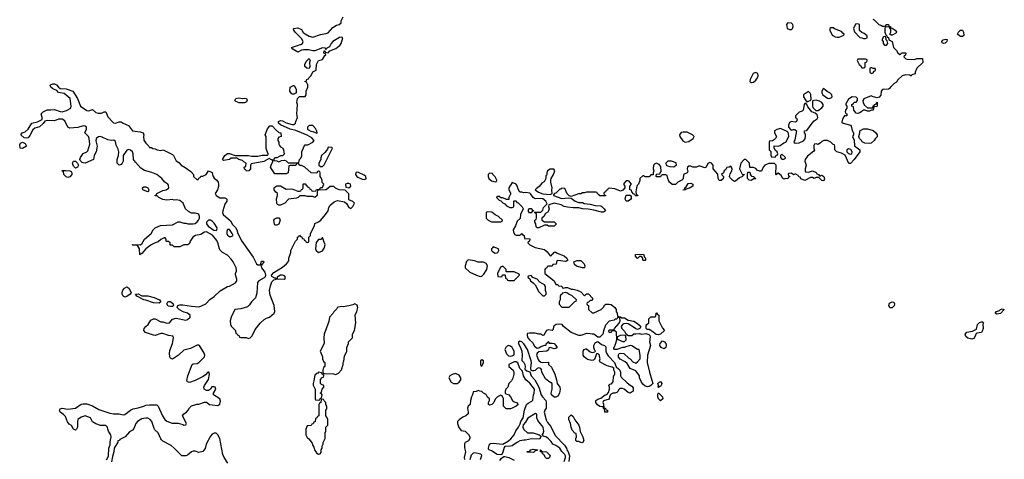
# Model space of a CAD drawing. Header units: inches. Extents: x 2396598 to 2566999, y 262085 to 451979.
# Tile 262 of 280: x 2493342 to 2503711, y 395152 to 399781. Entities that reach past the tile are written whole.
import ezdxf

# ---------------------------------------------------------------- set-up
doc = ezdxf.new("R2010")
doc.units = ezdxf.units.IN
doc.header["$MEASUREMENT"] = 0
doc.layers.add('C4399', color=7, linetype='Continuous')
doc.layers.add('C5309', color=7, linetype='Continuous')

msp = doc.modelspace()

# ---------------------------------------------------------------- linework, layer by layer
at = {"layer": 'C4399', "color": 5, "elevation": 40}
for points in [[(2494255, 395145), (2494276, 395184), (2494282, 395270), (2494295, 395305), (2494295, 395335), (2494305, 395390), (2494301, 395410), (2494276, 395450), (2494269, 395470), (2494268, 395490), (2494250, 395508), (2494192, 395508), (2494145, 395525), (2494110, 395548), (2494088, 395590), (2494030, 395609), (2493990, 395596), (2493956, 395570), (2493951, 395550), (2493951, 395489), (2493942, 395470), (2493930, 395458), (2493909, 395470), (2493888, 395508), (2493863, 395523), (2493845, 395545), (2493823, 395603), (2493805, 395625), (2493768, 395650), (2493762, 395670), (2493770, 395682), (2493790, 395691), (2493850, 395679), (2493930, 395690), (2493990, 395731), (2494010, 395736), (2494050, 395735), (2494110, 395716), (2494177, 395677), (2494290, 395639), (2494329, 395631), (2494388, 395632), (2494430, 395621), (2494450, 395624), (2494510, 395670), (2494536, 395684), (2494590, 395693), (2494648, 395710), (2494670, 395721), (2494710, 395727), (2494785, 395725), (2494801, 395710), (2494845, 395610), (2494871, 395570), (2494890, 395553), (2494949, 395531), (2495010, 395531), (2495059, 395519), (2495070, 395512), (2495090, 395514), (2495098, 395530), (2495058, 395610), (2495069, 395631), (2495098, 395650), (2495118, 395670), (2495130, 395694), (2495150, 395714), (2495209, 395731), (2495230, 395731), (2495290, 395752), (2495310, 395752), (2495342, 395730), (2495370, 395724), (2495430, 395718), (2495449, 395731), (2495456, 395764), (2495449, 395790), (2495382, 395830), (2495382, 395850), (2495406, 395890), (2495401, 395910), (2495390, 395916), (2495365, 395915), (2495351, 395889), (2495330, 395878), (2495310, 395878), (2495286, 395890), (2495282, 395910), (2495289, 395930), (2495330, 395994), (2495342, 396050), (2495334, 396070), (2495322, 396070), (2495299, 396041), (2495275, 396025), (2495190, 395981), (2495130, 395962), (2495109, 395969), (2495103, 395983), (2495114, 396030), (2495158, 396150), (2495170, 396158), (2495210, 396162), (2495230, 396171), (2495289, 396230), (2495292, 396250), (2495285, 396270), (2495235, 396350), (2495230, 396354), (2495210, 396354), (2495141, 396319), (2495070, 396301), (2495013, 396247), (2494950, 396208), (2494930, 396218), (2494922, 396230), (2494919, 396270), (2494923, 396297), (2494953, 396370), (2494962, 396430), (2494958, 396450), (2494910, 396457), (2494850, 396477), (2494830, 396477), (2494770, 396456), (2494750, 396458), (2494667, 396487), (2494649, 396510), (2494653, 396530), (2494670, 396551), (2494695, 396570), (2494723, 396617), (2494750, 396632), (2494770, 396631), (2494830, 396598), (2494850, 396598), (2494890, 396585), (2494918, 396590), (2494953, 396627), (2494990, 396639), (2495090, 396616), (2495110, 396624), (2495136, 396650), (2495138, 396670), (2495109, 396690), (2495064, 396704), (2495025, 396725), (2494999, 396750), (2495008, 396770), (2495030, 396778), (2495060, 396780), (2495150, 396765), (2495230, 396759), (2495250, 396764), (2495301, 396790), (2495345, 396835), (2495390, 396865), (2495455, 396925), (2495529, 396971), (2495550, 396975), (2495615, 397010), (2495629, 397030), (2495629, 397050), (2495615, 397095), (2495614, 397110), (2495626, 397134), (2495627, 397150), (2495621, 397170), (2495590, 397230), (2495570, 397258), (2495530, 397300), (2495479, 397330), (2495455, 397355), (2495446, 397370), (2495429, 397431), (2495417, 397457), (2495371, 397511), (2495310, 397549), (2495290, 397545), (2495250, 397521), (2495192, 397510), (2495165, 397490), (2495138, 397450), (2495130, 397426), (2495114, 397410), (2495070, 397409), (2495042, 397398), (2495030, 397388), (2494970, 397388), (2494950, 397406), (2494927, 397407), (2494926, 397430), (2494910, 397446), (2494890, 397446), (2494886, 397450), (2494886, 397470), (2494870, 397486), (2494830, 397468), (2494799, 397441), (2494768, 397432), (2494728, 397412), (2494671, 397370), (2494630, 397318), (2494606, 397306), (2494602, 397370), (2494582, 397402), (2494533, 397407), (2494527, 397413), (2494610, 397412), (2494630, 397422), (2494658, 397470), (2494728, 397530), (2494748, 397570), (2494769, 397591), (2494825, 397615), (2494950, 397622), (2495010, 397652), (2495030, 397651), (2495070, 397638), (2495090, 397638), (2495111, 397631), (2495170, 397631), (2495190, 397636), (2495210, 397651), (2495224, 397670), (2495234, 397690), (2495234, 397710), (2495229, 397729), (2495217, 397737), (2495190, 397744), (2495150, 397745), (2495120, 397760), (2495089, 397789), (2495062, 397850), (2495030, 397877), (2494990, 397884), (2494970, 397882), (2494950, 397888), (2494890, 397882), (2494849, 397889), (2494808, 397908), (2494790, 397926), (2494767, 397927), (2494767, 397933), (2494782, 397938), (2494788, 397952), (2494850, 397982), (2494886, 397990), (2494910, 398006), (2494913, 398010), (2494910, 398038), (2494902, 398050), (2494872, 398072), (2494839, 398110), (2494788, 398150), (2494733, 398173), (2494655, 398195), (2494619, 398219), (2494561, 398281), (2494539, 398310), (2494536, 398370), (2494530, 398389), (2494510, 398409), (2494490, 398414), (2494470, 398408), (2494431, 398350), (2494431, 398290), (2494422, 398270), (2494410, 398258), (2494388, 398248), (2494368, 398270), (2494368, 398308), (2494384, 398350), (2494385, 398390), (2494379, 398419), (2494359, 398459), (2494350, 398498), (2494332, 398512), (2494310, 398509), (2494270, 398516), (2494210, 398546), (2494190, 398552), (2494171, 398549), (2494148, 398530), (2494145, 398505), (2494157, 398450), (2494156, 398430), (2494148, 398390), (2494127, 398350), (2494118, 398310), (2494030, 398269), (2494010, 398274), (2493999, 398279), (2493980, 398300), (2493975, 398310), (2493981, 398330), (2494010, 398371), (2494049, 398391), (2494059, 398401), (2494080, 398470), (2494072, 398530), (2494065, 398550), (2494029, 398590), (2494045, 398630), (2494044, 398650), (2494030, 398661), (2494010, 398663), (2493954, 398646), (2493870, 398639), (2493849, 398649), (2493816, 398716), (2493790, 398734), (2493750, 398733), (2493710, 398718), (2493630, 398721), (2493606, 398714), (2493590, 398689), (2493550, 398653), (2493501, 398639), (2493480, 398620), (2493450, 398562), (2493430, 398537), (2493410, 398533), (2493390, 398539), (2493355, 398570), (2493368, 398590), (2493401, 398599), (2493433, 398627), (2493469, 398691), (2493530, 398705), (2493578, 398730), (2493579, 398750), (2493569, 398790), (2493589, 398811), (2493630, 398831), (2493670, 398831), (2493710, 398837), (2493770, 398814), (2493790, 398811), (2493834, 398826), (2493879, 398850), (2493885, 398870), (2493872, 398952), (2493810, 399003), (2493750, 399015), (2493734, 399034), (2493690, 399054), (2493669, 399070), (2493662, 399090), (2493665, 399095), (2493690, 399106), (2493710, 399106), (2493730, 399096), (2493751, 399071), (2493770, 399058), (2493830, 399055), (2493902, 399030), (2493950, 398950), (2493983, 398870), (2494050, 398824), (2494070, 398822), (2494110, 398835), (2494145, 398805), (2494170, 398796), (2494203, 398797), (2494230, 398811), (2494250, 398811), (2494270, 398758), (2494330, 398696), (2494350, 398691), (2494390, 398706), (2494410, 398706), (2494431, 398691), (2494488, 398668), (2494530, 398610), (2494610, 398602), (2494642, 398590), (2494651, 398570), (2494646, 398550), (2494650, 398514), (2494670, 398482), (2494702, 398450), (2494710, 398434), (2494730, 398434), (2494744, 398424), (2494770, 398422), (2494790, 398412), (2494830, 398405), (2494852, 398412), (2494950, 398362), (2494962, 398350), (2494990, 398294), (2495017, 398277), (2495042, 398250), (2495085, 398225), (2495144, 398184), (2495174, 398150), (2495174, 398130), (2495210, 398094), (2495222, 398098), (2495227, 398113), (2495242, 398118), (2495250, 398134), (2495270, 398134), (2495306, 398150), (2495330, 398191), (2495370, 398172), (2495371, 398151), (2495378, 398130), (2495391, 398111), (2495418, 398090), (2495431, 398070), (2495436, 398050), (2495435, 398025), (2495425, 397990), (2495402, 397950), (2495412, 397930), (2495450, 397905), (2495504, 397904), (2495518, 397898), (2495522, 397890), (2495522, 397870), (2495503, 397837), (2495481, 397770), (2495478, 397750), (2495486, 397730), (2495562, 397662), (2495584, 397624), (2495614, 397594), (2495628, 397570), (2495639, 397530), (2495680, 397450), (2495802, 397282), (2495837, 397210), (2495850, 397199), (2495879, 397201), (2495890, 397238), (2495910, 397238), (2495914, 397230), (2495890, 397198), (2495882, 397198), (2495888, 397170), (2495922, 397122), (2495931, 397090), (2495926, 397074), (2495917, 397063), (2495861, 397030), (2495846, 397014), (2495839, 396901), (2495826, 396854), (2495784, 396810), (2495763, 396777), (2495741, 396759), (2495670, 396738), (2495608, 396730), (2495570, 396648), (2495558, 396610), (2495562, 396570), (2495570, 396554), (2495614, 396510), (2495618, 396478), (2495632, 396472), (2495638, 396458), (2495653, 396453), (2495658, 396438), (2495670, 396434), (2495727, 396433), (2495750, 396425), (2495770, 396432), (2495790, 396452), (2495821, 396519), (2495876, 396584), (2495916, 396624), (2495941, 396639), (2495973, 396650), (2496021, 396690), (2496029, 396710), (2496022, 396770), (2495981, 396881), (2495973, 396930), (2495982, 396978), (2495998, 397022), (2496017, 397043), (2496046, 397050), (2496038, 397058), (2496030, 397058), (2495996, 397076), (2495994, 397090), (2496020, 397120), (2496110, 397177), (2496151, 397209), (2496169, 397230), (2496175, 397250), (2496175, 397270), (2496198, 397330), (2496198, 397350), (2496246, 397450), (2496266, 397470), (2496266, 397490), (2496282, 397498), (2496290, 397514), (2496298, 397498), (2496313, 397493), (2496318, 397478), (2496333, 397473), (2496338, 397458), (2496353, 397453), (2496358, 397438), (2496370, 397434), (2496382, 397438), (2496386, 397450), (2496386, 397490), (2496406, 397510), (2496406, 397530), (2496448, 397610), (2496450, 397634), (2496490, 397651), (2496515, 397670), (2496564, 397730), (2496589, 397770), (2496598, 397802), (2496613, 397827), (2496655, 397865), (2496690, 397878), (2496762, 397862), (2496785, 397845), (2496810, 397802), (2496830, 397794), (2496850, 397814), (2496868, 397850), (2496850, 397868), (2496810, 397886), (2496807, 397947), (2496770, 397986), (2496708, 397988), (2496667, 398007), (2496650, 398026), (2496610, 398026), (2496570, 397988), (2496490, 397986), (2496478, 397982), (2496474, 397970), (2496474, 397930), (2496451, 397909), (2496430, 397918), (2496370, 397918), (2496347, 397927), (2496293, 397927), (2496274, 397910), (2496257, 397903), (2496174, 397890), (2496134, 397850), (2496090, 397828), (2496070, 397828), (2496056, 397836), (2496049, 397849), (2496046, 397894), (2496058, 397930), (2496058, 397950), (2496035, 397970), (2496022, 397990), (2496022, 398010), (2496030, 398018), (2496050, 398031), (2496090, 398031), (2496150, 397998), (2496190, 398001), (2496217, 397997), (2496270, 397974), (2496290, 397974), (2496302, 397978), (2496310, 397994), (2496322, 397998), (2496326, 398010), (2496326, 398050), (2496330, 398054), (2496350, 398054), (2496358, 398038), (2496374, 398030), (2496378, 398018), (2496394, 398010), (2496398, 397998), (2496413, 397993), (2496418, 397978), (2496430, 397974), (2496462, 397978), (2496467, 397993), (2496502, 397998), (2496510, 398014), (2496530, 398014), (2496546, 398050), (2496528, 398068), (2496527, 398087), (2496516, 398116), (2496506, 398130), (2496506, 398170), (2496502, 398182), (2496490, 398186), (2496478, 398182), (2496470, 398166), (2496410, 398168), (2496346, 398230), (2496310, 398246), (2496290, 398246), (2496282, 398262), (2496270, 398266), (2496258, 398262), (2496250, 398246), (2496190, 398246), (2496178, 398242), (2496171, 398170), (2496150, 398158), (2496030, 398158), (2495993, 398210), (2495985, 398230), (2495989, 398251), (2496007, 398287), (2496006, 398306), (2495994, 398306), (2495970, 398318), (2495912, 398288), (2495778, 398262), (2495774, 398250), (2495774, 398210), (2495754, 398190), (2495730, 398188), (2495722, 398202), (2495708, 398208), (2495706, 398230), (2495722, 398238), (2495726, 398270), (2495703, 398283), (2495690, 398298), (2495650, 398309), (2495630, 398322), (2495570, 398322), (2495550, 398309), (2495490, 398298), (2495478, 398310), (2495502, 398350), (2495530, 398371), (2495550, 398371), (2495610, 398351), (2495750, 398351), (2495783, 398343), (2495850, 398345), (2495895, 398355), (2495950, 398354), (2495958, 398362), (2495958, 398370), (2495943, 398403), (2495938, 398430), (2495938, 398550), (2495926, 398570), (2495950, 398632), (2495978, 398662), (2495990, 398665), (2496002, 398662), (2496040, 398620), (2496070, 398594), (2496092, 398590), (2496094, 398550), (2496070, 398546), (2496062, 398530), (2496062, 398510), (2496071, 398491), (2496072, 398472), (2496078, 398458), (2496090, 398442), (2496112, 398430), (2496122, 398410), (2496124, 398384), (2496132, 398370), (2496110, 398346), (2496090, 398346), (2496050, 398326), (2496030, 398326), (2496014, 398310), (2496018, 398298), (2496050, 398294), (2496070, 398285), (2496100, 398300), (2496130, 398302), (2496150, 398294), (2496170, 398274), (2496270, 398274), (2496282, 398278), (2496288, 398310), (2496300, 398320), (2496315, 398345), (2496315, 398390), (2496338, 398450), (2496350, 398462), (2496376, 398464), (2496430, 398492), (2496442, 398510), (2496419, 398539), (2496370, 398565), (2496250, 398615), (2496189, 398629), (2496090, 398675), (2496066, 398690), (2496069, 398710), (2496090, 398719), (2496110, 398715), (2496150, 398695), (2496210, 398678), (2496230, 398678), (2496248, 398690), (2496249, 398710), (2496268, 398750), (2496262, 398790), (2496268, 398890), (2496262, 398910), (2496268, 398952), (2496290, 398974), (2496350, 398974), (2496358, 398990), (2496358, 399030), (2496378, 399070), (2496376, 399096), (2496362, 399122), (2496350, 399126), (2496347, 399133), (2496362, 399138), (2496367, 399153), (2496382, 399158), (2496386, 399170), (2496410, 399194), (2496430, 399232), (2496466, 399250), (2496469, 399311), (2496488, 399350), (2496530, 399362), (2496556, 399404), (2496566, 399410), (2496562, 399422), (2496546, 399430), (2496547, 399453), (2496554, 399454), (2496558, 399438), (2496590, 399434), (2496607, 399453), (2496670, 399478), (2496690, 399491), (2496712, 399508), (2496729, 399530), (2496746, 399590), (2496730, 399598), (2496710, 399595), (2496641, 399550), (2496621, 399530), (2496604, 399496), (2496578, 399482), (2496570, 399466), (2496566, 399466), (2496562, 399482), (2496530, 399486), (2496450, 399454), (2496430, 399454), (2496385, 399465), (2496330, 399465), (2496310, 399461), (2496270, 399439), (2496218, 399470), (2496206, 399490), (2496310, 399524), (2496319, 399530), (2496329, 399550), (2496310, 399584), (2496242, 399650), (2496228, 399670), (2496226, 399690), (2496270, 399696), (2496302, 399682), (2496310, 399678), (2496328, 399648), (2496350, 399631), (2496390, 399607), (2496430, 399596), (2496510, 399627), (2496570, 399635), (2496590, 399644), (2496641, 399699), (2496677, 399723), (2496708, 399730), (2496729, 399750), (2496728, 399770), (2496748, 399810)], [(2500000, 398147), (2499990, 398146), (2499970, 398126), (2499930, 398126), (2499910, 398138), (2499904, 398136), (2499874, 398110), (2499872, 398088), (2499858, 398050), (2499846, 398034), (2499838, 398010), (2499832, 397970), (2499838, 397938), (2499852, 397932), (2499850, 397926), (2499827, 397927), (2499822, 397942), (2499807, 397947), (2499788, 397968), (2499786, 397986), (2499768, 397990), (2499766, 398030), (2499786, 398050), (2499766, 398070), (2499762, 398082), (2499750, 398086), (2499730, 398086), (2499704, 398056), (2499704, 398044), (2499714, 398030), (2499714, 398010), (2499695, 397985), (2499670, 397975), (2499610, 397999), (2499550, 398006), (2499538, 398002), (2499534, 397990), (2499518, 397982), (2499513, 397967), (2499498, 397962), (2499494, 397950), (2499498, 397938), (2499513, 397933), (2499510, 397926), (2499450, 397926), (2499442, 397942), (2499427, 397947), (2499422, 397962), (2499410, 397966), (2499310, 397966), (2499290, 397958), (2499270, 397958), (2499251, 397949), (2499227, 397947), (2499150, 397918), (2499130, 397926), (2499109, 397949), (2499082, 398002), (2499050, 398006), (2499042, 397998), (2499030, 397995), (2498990, 397955), (2498974, 397950), (2498962, 397938), (2498962, 397930), (2499050, 397899), (2499125, 397905), (2499150, 397902), (2499192, 397870), (2499230, 397856), (2499270, 397855), (2499287, 397847), (2499350, 397839), (2499403, 397823), (2499461, 397821), (2499474, 397814), (2499498, 397790), (2499511, 397769), (2499490, 397755), (2499470, 397754), (2499390, 397775), (2499330, 397785), (2499269, 397789), (2499230, 397799), (2499170, 397799), (2499110, 397808), (2499075, 397815), (2499046, 397830), (2498970, 397849), (2498914, 397830), (2498912, 397810), (2498918, 397790), (2498912, 397768), (2498904, 397756), (2498880, 397740), (2498862, 397710), (2498842, 397690), (2498842, 397670), (2498870, 397652), (2498970, 397654), (2498993, 397633), (2498993, 397627), (2498972, 397608), (2498950, 397606), (2498910, 397608), (2498896, 397616), (2498870, 397618), (2498810, 397588), (2498790, 397588), (2498780, 397600), (2498778, 397630), (2498768, 397650), (2498766, 397670), (2498782, 397678), (2498786, 397690), (2498786, 397730), (2498782, 397742), (2498767, 397747), (2498766, 397754), (2498830, 397754), (2498850, 397774), (2498858, 397802), (2498896, 397844), (2498884, 397870), (2498850, 397895), (2498830, 397899), (2498770, 397895), (2498750, 397908), (2498725, 397945), (2498713, 397953), (2498670, 397962), (2498650, 397958), (2498630, 397966), (2498610, 397966), (2498595, 397990), (2498578, 398038), (2498570, 398048), (2498530, 398068), (2498492, 398010), (2498492, 397990), (2498514, 397950), (2498494, 397910), (2498493, 397887), (2498468, 397888), (2498430, 397906), (2498410, 397906), (2498390, 397918), (2498370, 397918), (2498362, 397910), (2498390, 397882), (2498410, 397874), (2498430, 397852), (2498450, 397842), (2498470, 397822), (2498505, 397805), (2498530, 397805), (2498546, 397810), (2498546, 397870), (2498550, 397874), (2498570, 397874), (2498578, 397858), (2498590, 397854), (2498632, 397810), (2498645, 397790), (2498616, 397730), (2498612, 397688), (2498582, 397658), (2498565, 397610), (2498538, 397570), (2498544, 397544), (2498558, 397518), (2498570, 397514), (2498610, 397514), (2498622, 397518), (2498626, 397530), (2498634, 397530), (2498638, 397518), (2498654, 397510), (2498658, 397478), (2498713, 397473), (2498712, 397448), (2498698, 397442), (2498694, 397430), (2498714, 397410), (2498770, 397381), (2498870, 397361), (2498898, 397338), (2498930, 397294), (2498942, 397298), (2498946, 397310), (2498960, 397320), (2498970, 397334), (2498987, 397333), (2499003, 397323), (2499076, 397296), (2499105, 397270), (2499114, 397250), (2499102, 397238), (2499090, 397235), (2499010, 397246), (2498998, 397242), (2498993, 397207), (2498958, 397202), (2498950, 397186), (2498910, 397186), (2498898, 397182), (2498894, 397170), (2498878, 397162), (2498874, 397150), (2498874, 397110), (2498972, 397030), (2498990, 396994), (2499010, 396994), (2499018, 396978), (2499050, 396974), (2499058, 396958), (2499070, 396954), (2499090, 396962), (2499110, 396962), (2499150, 396945), (2499170, 396945), (2499212, 396932), (2499250, 396914), (2499290, 396874), (2499310, 396894), (2499333, 396893), (2499374, 396850), (2499374, 396830), (2499370, 396826), (2499350, 396826), (2499333, 396807), (2499318, 396802), (2499314, 396790), (2499318, 396778), (2499334, 396770), (2499334, 396730), (2499370, 396694), (2499390, 396694), (2499466, 396730), (2499490, 396754), (2499503, 396777), (2499515, 396785), (2499550, 396787), (2499570, 396781), (2499611, 396751), (2499625, 396730), (2499625, 396705), (2499634, 396690), (2499638, 396658), (2499670, 396654), (2499682, 396642), (2499710, 396641), (2499750, 396618), (2499810, 396605), (2499850, 396582), (2499878, 396558), (2499882, 396550), (2499872, 396530), (2499850, 396518), (2499830, 396526), (2499818, 396538), (2499750, 396578), (2499730, 396582), (2499703, 396577), (2499692, 396570), (2499678, 396550), (2499685, 396530), (2499710, 396502), (2499721, 396481), (2499734, 396470), (2499738, 396458), (2499750, 396454), (2499790, 396454), (2499810, 396474), (2499830, 396472), (2499870, 396478), (2499890, 396471), (2499936, 396476), (2499966, 396466), (2499977, 396457), (2499982, 396442), (2499976, 396390), (2499984, 396350), (2499952, 396248), (2499951, 396170), (2499974, 396070), (2500000, 395986)], [(2500000, 395938), (2499990, 395928), (2499970, 395918), (2499950, 395915), (2499925, 395925), (2499903, 395943), (2499886, 395970), (2499868, 396010), (2499868, 396030), (2499842, 396070), (2499830, 396082), (2499770, 396109), (2499740, 396160), (2499719, 396179), (2499666, 396206), (2499649, 396229), (2499649, 396251), (2499655, 396265), (2499670, 396271), (2499706, 396266), (2499756, 396216), (2499772, 396210), (2499800, 396180), (2499830, 396165), (2499850, 396178), (2499878, 396210), (2499878, 396250), (2499867, 396307), (2499850, 396309), (2499788, 396348), (2499770, 396349), (2499724, 396336), (2499710, 396328), (2499690, 396328), (2499630, 396309), (2499606, 396310), (2499600, 396320), (2499598, 396330), (2499605, 396335), (2499617, 396363), (2499629, 396410), (2499626, 396490), (2499610, 396506), (2499590, 396506), (2499578, 396502), (2499570, 396486), (2499550, 396488), (2499548, 396510), (2499550, 396514), (2499590, 396514), (2499602, 396518), (2499606, 396530), (2499656, 396584), (2499666, 396610), (2499662, 396642), (2499650, 396646), (2499638, 396642), (2499632, 396628), (2499613, 396627), (2499602, 396618), (2499550, 396608), (2499510, 396566), (2499490, 396506), (2499485, 396470), (2499450, 396439), (2499430, 396438), (2499390, 396469), (2499370, 396469), (2499350, 396475), (2499310, 396476), (2499250, 396454), (2499230, 396457), (2499149, 396489), (2499070, 396549), (2499055, 396570), (2499030, 396575), (2498992, 396570), (2498970, 396558), (2498962, 396550), (2498960, 396520), (2498950, 396508), (2498910, 396515), (2498891, 396509), (2498862, 396458), (2498850, 396455), (2498830, 396469), (2498810, 396469), (2498770, 396479), (2498710, 396482), (2498690, 396478), (2498685, 396470), (2498686, 396454), (2498695, 396430), (2498710, 396411), (2498743, 396383), (2498762, 396342), (2498790, 396323), (2498810, 396326), (2498830, 396339), (2498874, 396354), (2498886, 396354), (2498890, 396374), (2498902, 396378), (2498909, 396391), (2498914, 396386), (2498914, 396374), (2498950, 396376), (2498972, 396370), (2498990, 396352), (2499002, 396330), (2498990, 396318), (2498970, 396315), (2498930, 396328), (2498914, 396326), (2498910, 396306), (2498894, 396290), (2498810, 396284), (2498791, 396269), (2498785, 396250), (2498803, 396203), (2498810, 396191), (2498830, 396176), (2498850, 396171), (2498910, 396174), (2498912, 396150), (2498941, 396121), (2498979, 396050), (2498996, 395990), (2499002, 395950), (2499030, 395912), (2499034, 395890), (2499026, 395850), (2499010, 395818), (2498990, 395808), (2498972, 395808), (2498942, 395830), (2498938, 395850), (2498949, 395890), (2498948, 395950), (2498913, 395973), (2498881, 396001), (2498842, 396070), (2498837, 396097), (2498830, 396108), (2498810, 396115), (2498790, 396108), (2498770, 396088), (2498757, 396083), (2498742, 396082), (2498727, 396087), (2498724, 396110), (2498733, 396170), (2498729, 396190), (2498690, 396309), (2498650, 396369), (2498630, 396389), (2498610, 396397), (2498596, 396384), (2498595, 396370), (2498620, 396320), (2498631, 396290), (2498635, 396250), (2498631, 396191), (2498651, 396171), (2498661, 396150), (2498666, 396130), (2498662, 396102), (2498683, 396083), (2498713, 396073), (2498730, 396032), (2498766, 395990), (2498811, 395910), (2498835, 395830), (2498847, 395810), (2498883, 395770), (2498887, 395750), (2498886, 395690), (2498871, 395670), (2498865, 395650), (2498888, 395568), (2498901, 395541), (2498936, 395496), (2498982, 395402), (2499080, 395300), (2499101, 395270), (2499106, 395246), (2499118, 395230), (2499131, 395190), (2499126, 395130)], [(2500000, 396500), (2499990, 396508), (2499970, 396518), (2499950, 396518), (2499938, 396530), (2499940, 396560), (2499947, 396573), (2499966, 396590), (2499967, 396633), (2499990, 396654), (2500000, 396654)], [(2499077, 395130), (2499089, 395170), (2499089, 395190), (2499084, 395204), (2499050, 395235), (2499029, 395270), (2498990, 395297), (2498958, 395310), (2498939, 395339), (2498910, 395369), (2498890, 395384), (2498855, 395395), (2498850, 395406), (2498846, 395406), (2498856, 395424), (2498861, 395450), (2498856, 395490), (2498800, 395560), (2498789, 395590), (2498788, 395628), (2498775, 395635), (2498694, 395586), (2498670, 395542), (2498646, 395514), (2498641, 395490), (2498650, 395465), (2498690, 395431), (2498750, 395431), (2498814, 395410), (2498834, 395394), (2498815, 395365), (2498731, 395369), (2498670, 395354), (2498650, 395354), (2498610, 395345), (2498586, 395334), (2498530, 395295), (2498510, 395289), (2498452, 395288), (2498444, 395276), (2498430, 395226), (2498418, 395202), (2498410, 395198), (2498370, 395202), (2498310, 395242), (2498286, 395250), (2498280, 395260), (2498278, 395270), (2498289, 395310), (2498301, 395319), (2498330, 395323), (2498430, 395312), (2498490, 395346), (2498514, 395366), (2498550, 395411), (2498567, 395453), (2498595, 395490), (2498614, 395526), (2498619, 395550), (2498644, 395590), (2498657, 395670), (2498679, 395730), (2498696, 395744), (2498736, 395764), (2498745, 395775), (2498753, 395830), (2498761, 395850), (2498762, 395890), (2498715, 395955), (2498674, 395990), (2498648, 396030), (2498639, 396079), (2498610, 396108), (2498589, 396169), (2498570, 396178), (2498550, 396178), (2498492, 396150), (2498492, 396130), (2498538, 396090), (2498545, 396070), (2498545, 396050), (2498535, 396005), (2498521, 395979), (2498492, 395950), (2498482, 395910), (2498462, 395890), (2498454, 395870), (2498454, 395850), (2498462, 395842), (2498490, 395834), (2498511, 395811), (2498531, 395770), (2498550, 395756), (2498574, 395750), (2498591, 395730), (2498572, 395710), (2498530, 395689), (2498510, 395682), (2498465, 395685), (2498438, 395710), (2498438, 395790), (2498422, 395822), (2498410, 395826), (2498374, 395810), (2498350, 395786), (2498334, 395750), (2498314, 395730), (2498290, 395722), (2498278, 395730), (2498278, 395750), (2498288, 395770), (2498288, 395790), (2498270, 395808), (2498255, 395835), (2498226, 395850), (2498210, 395866), (2498188, 395868), (2498170, 395878), (2498150, 395866), (2498118, 395862), (2498112, 395830), (2498101, 395810), (2498091, 395770), (2498085, 395730), (2498065, 395710), (2498058, 395690), (2498066, 395650), (2498065, 395630), (2498042, 395610), (2498010, 395595), (2497971, 395569), (2497952, 395550), (2497951, 395530), (2497967, 395487), (2497990, 395454), (2498034, 395450), (2498070, 395414), (2498082, 395390), (2498082, 395370), (2498070, 395346), (2498034, 395330), (2498025, 395315), (2498026, 395274), (2498036, 395230), (2498022, 395170), (2498027, 395150)], [(2495535, 395110), (2495495, 395170), (2495483, 395203), (2495449, 395370), (2495430, 395408), (2495410, 395428), (2495390, 395429), (2495370, 395415), (2495350, 395394), (2495306, 395310), (2495295, 395265), (2495270, 395235), (2495230, 395222), (2495190, 395238), (2495170, 395238), (2495151, 395229), (2495110, 395195), (2495090, 395188), (2495050, 395189), (2494968, 395270), (2494936, 395296), (2494850, 395342), (2494836, 395356), (2494827, 395367), (2494801, 395430), (2494764, 395464), (2494757, 395477), (2494735, 395550), (2494716, 395570), (2494690, 395584), (2494670, 395586), (2494630, 395578), (2494581, 395550), (2494564, 395530), (2494545, 395475), (2494530, 395458), (2494500, 395440), (2494454, 395390), (2494398, 395362), (2494394, 395350), (2494374, 395346), (2494374, 395334), (2494338, 395270), (2494335, 395230), (2494320, 395180), (2494310, 395126)], [(2498085, 395150), (2498100, 395200), (2498120, 395220), (2498135, 395225), (2498194, 395210), (2498202, 395202), (2498205, 395190), (2498190, 395146)], [(2498400, 395140), (2498416, 395164), (2498440, 395180), (2498450, 395182), (2498494, 395170), (2498550, 395142)]]:
    msp.add_lwpolyline(points, dxfattribs=at)
for points in [[(2496390, 399268), (2496366, 399270), (2496346, 399290), (2496346, 399310), (2496360, 399340), (2496390, 399374), (2496402, 399350), (2496394, 399330), (2496398, 399290)], [(2496210, 398998), (2496203, 399003), (2496188, 399030), (2496189, 399071), (2496226, 399090), (2496234, 399090), (2496252, 399050), (2496254, 399010), (2496250, 399006), (2496230, 398998)], [(2495690, 398951), (2495714, 398954), (2495731, 398951), (2495738, 398930), (2495730, 398918), (2495710, 398906), (2495653, 398907), (2495620, 398920), (2495609, 398930), (2495618, 398950), (2495650, 398957)], [(2496430, 398666), (2496390, 398666), (2496374, 398650), (2496372, 398630), (2496382, 398622), (2496407, 398607), (2496430, 398605), (2496470, 398585), (2496474, 398590), (2496470, 398606), (2496456, 398636)], [(2493370, 398426), (2493347, 398427), (2493342, 398462), (2493350, 398482), (2493370, 398492), (2493398, 398478), (2493412, 398450)], [(2496590, 398438), (2496582, 398418), (2496557, 398383), (2496522, 398350), (2496513, 398327), (2496512, 398308), (2496494, 398270), (2496494, 398250), (2496510, 398234), (2496530, 398234), (2496550, 398254), (2496638, 398430), (2496630, 398435)], [(2493930, 398218), (2493910, 398238), (2493899, 398270), (2493908, 398290), (2493931, 398291), (2493951, 398271), (2493962, 398250), (2493950, 398228)], [(2493850, 398118), (2493830, 398126), (2493806, 398150), (2493802, 398182), (2493790, 398186), (2493788, 398192), (2493825, 398195), (2493871, 398191), (2493884, 398184), (2493892, 398170), (2493891, 398150), (2493870, 398128)], [(2498930, 398208), (2498902, 398190), (2498892, 398170), (2498892, 398148), (2498884, 398136), (2498882, 398110), (2498873, 398087), (2498865, 398075), (2498840, 398060), (2498814, 398026), (2498780, 398000), (2498772, 397990), (2498805, 397965), (2498850, 397946), (2498930, 397941), (2498949, 397951), (2498946, 397990), (2498949, 398010), (2498935, 398070), (2498935, 398090), (2498938, 398110), (2498962, 398150), (2498978, 398190), (2498967, 398207)], [(2496890, 398175), (2496882, 398170), (2496878, 398150), (2496891, 398130), (2496903, 398123), (2496950, 398101), (2496970, 398097), (2496990, 398107), (2496989, 398130), (2496970, 398143), (2496910, 398173)], [(2498290, 398166), (2498274, 398150), (2498274, 398130), (2498282, 398110), (2498310, 398085), (2498350, 398074), (2498362, 398078), (2498366, 398090), (2498350, 398126), (2498326, 398150), (2498322, 398162)], [(2494690, 397969), (2494645, 397985), (2494639, 397990), (2494634, 398010), (2494650, 398021), (2494670, 398021), (2494690, 398011), (2494701, 397990), (2494700, 397980)], [(2496810, 398058), (2496790, 398058), (2496774, 398050), (2496778, 398018), (2496810, 398012), (2496828, 398030), (2496826, 398050)], [(2499750, 397869), (2499729, 397869), (2499719, 397890), (2499722, 397910), (2499730, 397932), (2499770, 397934), (2499780, 397920), (2499780, 397900), (2499773, 397887)], [(2498730, 397746), (2498710, 397748), (2498700, 397760), (2498700, 397780), (2498710, 397792), (2498730, 397794), (2498738, 397778), (2498754, 397770), (2498754, 397766), (2498738, 397762)], [(2495350, 397669), (2495330, 397669), (2495320, 397660), (2495311, 397649), (2495311, 397630), (2495327, 397607), (2495385, 397565), (2495410, 397562), (2495419, 397570), (2495421, 397590), (2495390, 397637), (2495370, 397659)], [(2496030, 397618), (2496024, 397624), (2496019, 397670), (2496030, 397685), (2496050, 397694), (2496070, 397694), (2496082, 397682), (2496085, 397670), (2496070, 397628), (2496050, 397618)], [(2498270, 397758), (2498254, 397750), (2498253, 397693), (2498274, 397670), (2498310, 397654), (2498410, 397654), (2498422, 397658), (2498426, 397670), (2498386, 397710), (2498350, 397726), (2498316, 397756)], [(2495550, 397573), (2495530, 397573), (2495522, 397550), (2495522, 397530), (2495530, 397511), (2495550, 397498), (2495570, 397497), (2495589, 397510), (2495581, 397530)], [(2496530, 397486), (2496512, 397468), (2496490, 397466), (2496464, 397436), (2496456, 397370), (2496463, 397350), (2496490, 397331), (2496530, 397347), (2496550, 397374), (2496558, 397410)], [(2498330, 397388), (2498320, 397380), (2498312, 397370), (2498312, 397350), (2498320, 397340), (2498350, 397322), (2498370, 397325), (2498378, 397330), (2498388, 397350), (2498386, 397370)], [(2498066, 397254), (2498046, 397234), (2498032, 397190), (2498034, 397170), (2498084, 397124), (2498154, 397090), (2498190, 397078), (2498210, 397082), (2498230, 397102), (2498262, 397150), (2498268, 397190), (2498255, 397215), (2498227, 397227), (2498172, 397228), (2498130, 397242)], [(2499910, 397246), (2499906, 397250), (2499906, 397270), (2499890, 397286), (2499870, 397286), (2499850, 397268), (2499846, 397270), (2499826, 397290), (2499826, 397310), (2499910, 397312), (2499922, 397282), (2499934, 397270), (2499934, 397250), (2499930, 397246)], [(2498430, 397186), (2498405, 397175), (2498374, 397110), (2498378, 397078), (2498410, 397074), (2498422, 397078), (2498427, 397093), (2498450, 397094), (2498454, 397090), (2498458, 397058), (2498473, 397053), (2498478, 397038), (2498490, 397034), (2498550, 397034), (2498606, 397090), (2498602, 397102), (2498550, 397126), (2498470, 397126), (2498466, 397130), (2498466, 397150)], [(2499290, 397168), (2499269, 397169), (2499205, 397185), (2499184, 397204), (2499178, 397230), (2499213, 397247), (2499250, 397244), (2499286, 397210), (2499292, 397188)], [(2496110, 397092), (2496088, 397092), (2496052, 397070), (2496054, 397054), (2496130, 397048), (2496135, 397050), (2496143, 397070), (2496130, 397085)], [(2498730, 397086), (2498698, 397082), (2498694, 397070), (2498713, 397053), (2498722, 397030), (2498751, 397011), (2498772, 396990), (2498810, 396914), (2498850, 396874), (2498870, 396874), (2498886, 396890), (2498886, 396910), (2498878, 396930), (2498878, 396970), (2498868, 396990), (2498819, 397019), (2498790, 397048), (2498747, 397067)], [(2494450, 396860), (2494443, 396863), (2494430, 396870), (2494422, 396890), (2494422, 396910), (2494428, 396932), (2494446, 396954), (2494470, 396968), (2494490, 396955), (2494515, 396910), (2494505, 396890), (2494470, 396867)], [(2494810, 396796), (2494750, 396801), (2494670, 396828), (2494650, 396830), (2494574, 396870), (2494562, 396890), (2494590, 396893), (2494630, 396875), (2494690, 396872), (2494757, 396856), (2494816, 396830), (2494830, 396809)], [(2499090, 396908), (2499058, 396902), (2499054, 396890), (2499038, 396882), (2499034, 396870), (2499034, 396830), (2499022, 396810), (2499024, 396784), (2499050, 396754), (2499130, 396754), (2499187, 396813), (2499202, 396818), (2499206, 396830), (2499158, 396878), (2499129, 396889), (2499110, 396902)], [(2494930, 396760), (2494905, 396765), (2494892, 396790), (2494901, 396810), (2494910, 396815), (2494930, 396813), (2494959, 396790), (2494961, 396770), (2494950, 396761)], [(2496870, 396788), (2496850, 396778), (2496810, 396768), (2496750, 396759), (2496730, 396761), (2496685, 396750), (2496682, 396738), (2496650, 396706), (2496645, 396690), (2496606, 396650), (2496597, 396603), (2496550, 396469), (2496545, 396430), (2496547, 396370), (2496507, 396290), (2496532, 396230), (2496532, 396210), (2496542, 396182), (2496554, 396170), (2496554, 396130), (2496542, 396118), (2496534, 396090), (2496534, 396070), (2496538, 396058), (2496550, 396054), (2496647, 396053), (2496670, 396045), (2496700, 396060), (2496730, 396094), (2496748, 396150), (2496748, 396170), (2496755, 396185), (2496763, 396237), (2496788, 396290), (2496788, 396330), (2496806, 396370), (2496806, 396390), (2496846, 396430), (2496848, 396470), (2496868, 396510), (2496882, 396590), (2496875, 396670), (2496894, 396710), (2496902, 396750), (2496895, 396775)], [(2499718, 396458), (2499665, 396455), (2499638, 396442), (2499634, 396430), (2499638, 396418), (2499690, 396391), (2499710, 396392), (2499728, 396410), (2499727, 396447)], [(2498490, 396349), (2498477, 396343), (2498462, 396330), (2498451, 396310), (2498470, 396262), (2498490, 396242), (2498510, 396238), (2498530, 396242), (2498548, 396252), (2498549, 396290), (2498537, 396317), (2498530, 396329), (2498510, 396342)], [(2499771, 395849), (2499750, 395855), (2499709, 395889), (2499690, 395898), (2499664, 395896), (2499652, 395888), (2499645, 395870), (2499630, 395855), (2499610, 395849), (2499590, 395849), (2499565, 395835), (2499552, 395810), (2499550, 395786), (2499492, 395768), (2499482, 395750), (2499491, 395731), (2499494, 395694), (2499512, 395690), (2499514, 395674), (2499534, 395670), (2499534, 395650), (2499530, 395648), (2499506, 395650), (2499502, 395682), (2499490, 395686), (2499486, 395706), (2499450, 395709), (2499426, 395726), (2499409, 395750), (2499409, 395770), (2499430, 395785), (2499463, 395797), (2499508, 395830), (2499524, 395836), (2499544, 395856), (2499555, 395890), (2499555, 395910), (2499548, 395932), (2499558, 395942), (2499574, 395946), (2499593, 395967), (2499595, 396025), (2499608, 396050), (2499608, 396070), (2499598, 396090), (2499598, 396110), (2499583, 396123), (2499530, 396137), (2499456, 396176), (2499448, 396190), (2499455, 396210), (2499447, 396233), (2499447, 396247), (2499430, 396266), (2499418, 396262), (2499396, 396204), (2499385, 396195), (2499366, 396194), (2499322, 396202), (2499288, 396230), (2499275, 396250), (2499275, 396290), (2499288, 396310), (2499305, 396315), (2499310, 396316), (2499350, 396282), (2499370, 396278), (2499398, 396282), (2499406, 396290), (2499398, 396298), (2499389, 396329), (2499389, 396351), (2499403, 396377), (2499430, 396392), (2499470, 396361), (2499502, 396350), (2499515, 396335), (2499516, 396290), (2499521, 396270), (2499541, 396241), (2499605, 396170), (2499625, 396125), (2499650, 396105), (2499661, 396090), (2499671, 396070), (2499671, 396031), (2499676, 396016), (2499738, 395958), (2499770, 395932), (2499790, 395922), (2499804, 395904), (2499802, 395870)], [(2498210, 396198), (2498194, 396190), (2498194, 396150), (2498198, 396138), (2498210, 396134), (2498226, 396170), (2498226, 396190)], [(2496490, 396068), (2496482, 396058), (2496470, 396055), (2496450, 396039), (2496441, 395979), (2496431, 395950), (2496431, 395931), (2496454, 395890), (2496454, 395790), (2496458, 395778), (2496490, 395774), (2496502, 395778), (2496507, 395793), (2496522, 395798), (2496526, 395830), (2496522, 395842), (2496506, 395850), (2496522, 395858), (2496526, 395890), (2496546, 395910), (2496546, 395930), (2496520, 395940), (2496509, 395950), (2496510, 395994), (2496527, 396013), (2496542, 396018), (2496546, 396030), (2496542, 396042), (2496527, 396047), (2496522, 396062)], [(2497930, 396054), (2497895, 396045), (2497872, 396030), (2497862, 396010), (2497885, 395965), (2497911, 395951), (2497930, 395951), (2497950, 395951), (2497970, 395965), (2497989, 395990), (2497989, 396010), (2497970, 396039)], [(2496530, 395786), (2496518, 395782), (2496514, 395750), (2496498, 395742), (2496494, 395730), (2496494, 395610), (2496478, 395602), (2496473, 395587), (2496458, 395582), (2496453, 395547), (2496438, 395542), (2496433, 395527), (2496418, 395522), (2496413, 395507), (2496370, 395506), (2496354, 395470), (2496354, 395410), (2496370, 395382), (2496388, 395368), (2496423, 395323), (2496430, 395298), (2496441, 395281), (2496450, 395246), (2496470, 395218), (2496490, 395206), (2496506, 395210), (2496516, 395224), (2496518, 395250), (2496528, 395270), (2496528, 395292), (2496538, 395310), (2496538, 395330), (2496558, 395370), (2496558, 395430), (2496566, 395450), (2496566, 395490), (2496586, 395510), (2496586, 395570), (2496576, 395596), (2496566, 395610), (2496566, 395670), (2496576, 395684), (2496578, 395710), (2496566, 395730), (2496566, 395750), (2496547, 395767), (2496542, 395782)], [(2499270, 395326), (2499250, 395328), (2499230, 395338), (2499210, 395338), (2499198, 395350), (2499198, 395370), (2499206, 395390), (2499202, 395422), (2499190, 395426), (2499159, 395459), (2499149, 395489), (2499144, 395530), (2499124, 395570), (2499126, 395594), (2499150, 395622), (2499170, 395602), (2499187, 395567), (2499231, 395510), (2499239, 395490), (2499244, 395444), (2499271, 395390), (2499282, 395350)], [(2498750, 395224), (2498686, 395226), (2498686, 395230), (2498690, 395234), (2498710, 395234), (2498726, 395250), (2498750, 395258), (2498794, 395250), (2498790, 395246), (2498770, 395246), (2498762, 395230)], [(2498890, 395162), (2498878, 395170), (2498862, 395202), (2498848, 395210), (2498846, 395226), (2498826, 395230), (2498826, 395250), (2498830, 395252), (2498838, 395238), (2498850, 395234), (2498890, 395232), (2498930, 395192), (2498922, 395170), (2498910, 395162)]]:
    msp.add_lwpolyline(points, close=True, dxfattribs=at)
at = {"layer": 'C5309', "color": 5, "elevation": 40}
for points in [[(2502327, 399787), (2502341, 399781), (2502390, 399732), (2502410, 399722), (2502430, 399714), (2502450, 399714), (2502462, 399718), (2502468, 399732), (2502490, 399732), (2502494, 399714), (2502512, 399710), (2502514, 399694), (2502530, 399692), (2502562, 399670), (2502575, 399655), (2502578, 399650), (2502570, 399638), (2502530, 399618), (2502520, 399620), (2502506, 399630), (2502518, 399650), (2502518, 399678), (2502506, 399690), (2502502, 399702), (2502470, 399706), (2502458, 399702), (2502453, 399687), (2502452, 399650), (2502462, 399622), (2502473, 399613), (2502478, 399598), (2502493, 399593), (2502494, 399570), (2502532, 399550), (2502545, 399490), (2502577, 399457), (2502590, 399434), (2502610, 399414), (2502622, 399418), (2502630, 399434), (2502670, 399434), (2502674, 399430), (2502672, 399408), (2502658, 399402), (2502654, 399390), (2502674, 399370), (2502690, 399365), (2502770, 399362), (2502790, 399371), (2502850, 399372), (2502852, 399330), (2502791, 399270), (2502774, 399230), (2502774, 399210), (2502738, 399202), (2502730, 399188), (2502718, 399198), (2502670, 399202), (2502634, 399190), (2502590, 399148), (2502575, 399125), (2502552, 399110), (2502512, 399070), (2502504, 399056), (2502490, 399048), (2502430, 399046), (2502413, 399027), (2502412, 398988), (2502393, 398967), (2502370, 398958), (2502347, 398967), (2502330, 398968), (2502310, 398978), (2502232, 398948), (2502222, 398930), (2502225, 398905), (2502240, 398880), (2502270, 398852), (2502326, 398854), (2502330, 398874), (2502342, 398878), (2502346, 398890), (2502366, 398894), (2502366, 398906), (2502373, 398913), (2502374, 398870), (2502370, 398866), (2502338, 398862), (2502330, 398828), (2502313, 398827), (2502290, 398818), (2502270, 398818), (2502247, 398827), (2502230, 398828), (2502190, 398802), (2502170, 398795), (2502150, 398798), (2502128, 398828), (2502122, 398862), (2502106, 398870), (2502106, 398890), (2502122, 398898), (2502130, 398914), (2502150, 398914), (2502166, 398930), (2502166, 398950), (2502150, 398966), (2502110, 398968), (2502070, 398946), (2502044, 398896), (2502044, 398884), (2502054, 398870), (2502054, 398850), (2502044, 398836), (2502034, 398810), (2502038, 398798), (2502054, 398790), (2502054, 398770), (2502030, 398768), (2502021, 398759), (2502007, 398733), (2502002, 398702), (2502014, 398690), (2502091, 398671), (2502099, 398659), (2502110, 398614), (2502122, 398590), (2502122, 398570), (2502114, 398550), (2502131, 398511), (2502133, 398453), (2502191, 398411), (2502191, 398390), (2502130, 398309), (2502090, 398266), (2502073, 398267), (2502035, 398355), (2501997, 398377), (2501949, 398389), (2501926, 398410), (2501926, 398450), (2501922, 398462), (2501910, 398466), (2501886, 398490), (2501848, 398508), (2501812, 398508), (2501790, 398498), (2501777, 398483), (2501752, 398468), (2501730, 398475), (2501714, 398470), (2501705, 398455), (2501705, 398430), (2501712, 398408), (2501704, 398396), (2501637, 398343), (2501615, 398310), (2501611, 398290), (2501625, 398250), (2501614, 398210), (2501614, 398190), (2501618, 398178), (2501650, 398174), (2501690, 398191), (2501730, 398171), (2501738, 398158), (2501754, 398150), (2501770, 398134), (2501778, 398142), (2501790, 398145), (2501811, 398130), (2501816, 398104), (2501810, 398086), (2501790, 398088), (2501758, 398118), (2501730, 398118), (2501710, 398108), (2501690, 398118), (2501670, 398118), (2501609, 398089), (2501567, 398107), (2501562, 398122), (2501547, 398127), (2501542, 398142), (2501516, 398156), (2501504, 398156), (2501490, 398146), (2501470, 398166), (2501438, 398162), (2501434, 398150), (2501438, 398138), (2501454, 398130), (2501438, 398122), (2501433, 398107), (2501410, 398108), (2501390, 398102), (2501378, 398110), (2501360, 398140), (2501330, 398166), (2501318, 398162), (2501310, 398148), (2501306, 398150), (2501308, 398250), (2501290, 398268), (2501232, 398268), (2501191, 398249), (2501172, 398230), (2501153, 398187), (2501132, 398188), (2501110, 398198), (2501095, 398215), (2501070, 398226), (2501030, 398226), (2501028, 398270), (2500990, 398309), (2500970, 398309), (2500938, 398270), (2500922, 398210), (2500950, 398154), (2500974, 398150), (2500958, 398142), (2500954, 398130), (2500924, 398116), (2500880, 398080), (2500870, 398078), (2500848, 398090), (2500820, 398120), (2500818, 398130), (2500823, 398157), (2500842, 398190), (2500846, 398206), (2500838, 398230), (2500830, 398238), (2500812, 398228), (2500790, 398226), (2500777, 398203), (2500762, 398190), (2500754, 398170), (2500734, 398150), (2500754, 398130), (2500750, 398106), (2500730, 398088), (2500710, 398088), (2500698, 398110), (2500696, 398156), (2500646, 398210), (2500646, 398250), (2500626, 398270), (2500610, 398278), (2500590, 398266), (2500573, 398227), (2500558, 398222), (2500510, 398238), (2500490, 398238), (2500470, 398229), (2500430, 398229), (2500410, 398238), (2500390, 398238), (2500374, 398230), (2500372, 398210), (2500377, 398183), (2500371, 398169), (2500334, 398150), (2500330, 398106), (2500314, 398090), (2500274, 398070), (2500250, 398046), (2500213, 398047), (2500186, 398070), (2500180, 398080), (2500168, 398110), (2500162, 398142), (2500147, 398147), (2500113, 398147), (2500098, 398142), (2500090, 398126), (2500050, 398126), (2500046, 398130), (2500047, 398153), (2500082, 398158), (2500086, 398170), (2500098, 398182), (2500094, 398234), (2500078, 398258), (2500050, 398269), (2500030, 398264), (2500016, 398250), (2500015, 398210), (2500022, 398190), (2500014, 398170), (2500013, 398147), (2500000, 398147)], [(2500000, 396654), (2500030, 396654), (2500042, 396658), (2500046, 396690), (2500050, 396694), (2500058, 396678), (2500074, 396670), (2500074, 396610), (2500082, 396590), (2500110, 396534), (2500134, 396510), (2500090, 396469), (2500070, 396464), (2500045, 396465), (2500000, 396500)], [(2500000, 395986), (2500011, 395950), (2500000, 395938)]]:
    msp.add_lwpolyline(points, dxfattribs=at)
for points in [[(2501430, 399749), (2501419, 399730), (2501426, 399690), (2501450, 399679), (2501470, 399678), (2501482, 399690), (2501489, 399710), (2501484, 399730), (2501470, 399744)], [(2502170, 399738), (2502145, 399735), (2502122, 399690), (2502132, 399652), (2502190, 399594), (2502212, 399592), (2502230, 399582), (2502250, 399582), (2502266, 399590), (2502266, 399610), (2502236, 399636), (2502210, 399646), (2502188, 399668), (2502186, 399730)], [(2501885, 399695), (2501874, 399690), (2501874, 399670), (2501898, 399618), (2501930, 399602), (2501950, 399598), (2501970, 399598), (2501990, 399605), (2502022, 399618), (2502026, 399630), (2502010, 399638), (2501996, 399656), (2501970, 399669), (2501924, 399684), (2501910, 399694)], [(2503250, 399604), (2503238, 399610), (2503218, 399630), (2503228, 399650), (2503250, 399671), (2503271, 399671), (2503283, 399650), (2503285, 399615), (2503270, 399604)], [(2502450, 399606), (2502438, 399602), (2502422, 399570), (2502434, 399550), (2502434, 399530), (2502450, 399514), (2502470, 399514), (2502486, 399530), (2502478, 399558), (2502466, 399570), (2502462, 399602)], [(2503070, 399529), (2503058, 399538), (2503055, 399550), (2503069, 399570), (2503097, 399577), (2503110, 399574), (2503105, 399550), (2503090, 399535)], [(2502250, 399366), (2502170, 399366), (2502162, 399350), (2502182, 399310), (2502198, 399298), (2502210, 399274), (2502230, 399274), (2502242, 399278), (2502246, 399290), (2502246, 399330), (2502262, 399338), (2502266, 399350), (2502262, 399362)], [(2501090, 399225), (2501067, 399213), (2501035, 399150), (2501031, 399130), (2501041, 399121), (2501050, 399119), (2501070, 399124), (2501095, 399145), (2501112, 399170), (2501120, 399190), (2501114, 399214)], [(2502316, 399276), (2502304, 399276), (2502294, 399270), (2502294, 399230), (2502310, 399214), (2502330, 399222), (2502342, 399238), (2502355, 399245), (2502356, 399256), (2502350, 399266), (2502330, 399266)], [(2501650, 399026), (2501598, 398990), (2501596, 398970), (2501630, 398914), (2501638, 398922), (2501650, 398925), (2501666, 398930), (2501678, 398942), (2501675, 398995), (2501668, 399008)], [(2501810, 399058), (2501805, 399055), (2501791, 399029), (2501791, 399010), (2501801, 398990), (2501850, 398955), (2501870, 398951), (2501890, 398962), (2501898, 398970), (2501895, 398990), (2501875, 399010), (2501845, 399025), (2501823, 399043)], [(2501730, 398934), (2501692, 398928), (2501691, 398871), (2501696, 398856), (2501725, 398825), (2501750, 398825), (2501790, 398852), (2501802, 398870), (2501804, 398890), (2501790, 398909), (2501765, 398925)], [(2501618, 398898), (2501610, 398898), (2501605, 398890), (2501593, 398827), (2501582, 398818), (2501550, 398808), (2501514, 398770), (2501514, 398750), (2501524, 398744), (2501531, 398730), (2501522, 398710), (2501510, 398702), (2501470, 398708), (2501450, 398698), (2501438, 398670), (2501438, 398650), (2501462, 398622), (2501470, 398618), (2501490, 398625), (2501504, 398624), (2501522, 398610), (2501504, 398516), (2501494, 398490), (2501510, 398482), (2501550, 398485), (2501596, 398504), (2501613, 398527), (2501619, 398559), (2501616, 398576), (2501608, 398590), (2501606, 398610), (2501630, 398614), (2501687, 398693), (2501710, 398716), (2501742, 398738), (2501749, 398750), (2501739, 398779), (2501718, 398798), (2501686, 398810), (2501643, 398863), (2501630, 398888)], [(2500370, 398598), (2500330, 398597), (2500308, 398592), (2500291, 398570), (2500294, 398550), (2500325, 398505), (2500350, 398491), (2500390, 398500), (2500435, 398530), (2500444, 398550), (2500429, 398570)], [(2501355, 398635), (2501315, 398625), (2501292, 398610), (2501292, 398590), (2501312, 398550), (2501302, 398530), (2501290, 398518), (2501270, 398506), (2501238, 398502), (2501234, 398490), (2501234, 398410), (2501252, 398392), (2501253, 398353), (2501258, 398338), (2501290, 398334), (2501302, 398338), (2501310, 398354), (2501322, 398358), (2501326, 398370), (2501318, 398390), (2501303, 398403), (2501286, 398430), (2501287, 398453), (2501330, 398451), (2501350, 398458), (2501390, 398486), (2501409, 398491), (2501442, 398550), (2501439, 398579), (2501434, 398594), (2501424, 398604)], [(2502290, 398479), (2502242, 398482), (2502215, 398495), (2502208, 398510), (2502188, 398530), (2502178, 398550), (2502189, 398590), (2502189, 398611), (2502230, 398631), (2502270, 398631), (2502330, 398616), (2502354, 398594), (2502371, 398570), (2502372, 398548), (2502352, 398528), (2502342, 398510), (2502310, 398482)], [(2502070, 398422), (2502052, 398410), (2502052, 398390), (2502070, 398372), (2502090, 398365), (2502106, 398370), (2502108, 398390), (2502095, 398415)], [(2500167, 398293), (2500145, 398270), (2500152, 398250), (2500163, 398243), (2500190, 398236), (2500230, 398231), (2500250, 398245), (2500258, 398250), (2500255, 398275), (2500206, 398290)], [(2501370, 398366), (2501354, 398350), (2501354, 398330), (2501370, 398314), (2501390, 398314), (2501402, 398318), (2501406, 398330)], [(2501050, 398088), (2501026, 398090), (2501008, 398110), (2501006, 398150), (2501010, 398174), (2501030, 398174), (2501034, 398170), (2501034, 398150), (2501050, 398134), (2501074, 398130), (2501078, 398118), (2501094, 398110), (2501090, 398106), (2501070, 398106)], [(2500330, 397986), (2500328, 397990), (2500346, 397994), (2500348, 398010), (2500360, 398020), (2500383, 398057), (2500410, 398061), (2500431, 398051), (2500430, 398029), (2500402, 398010), (2500362, 397998), (2500350, 397988)], [(2502530, 396746), (2502507, 396747), (2502495, 396770), (2502504, 396796), (2502530, 396811), (2502547, 396807), (2502556, 396790), (2502550, 396769)], [(2503630, 396681), (2503615, 396690), (2503629, 396710), (2503660, 396720), (2503670, 396731), (2503690, 396736), (2503711, 396731), (2503670, 396689)], [(2503370, 396417), (2503327, 396427), (2503306, 396446), (2503299, 396470), (2503318, 396490), (2503378, 396502), (2503406, 396514), (2503417, 396523), (2503430, 396571), (2503450, 396593), (2503470, 396601), (2503480, 396600), (2503492, 396590), (2503486, 396574), (2503487, 396530), (2503479, 396501), (2503470, 396489), (2503421, 396479), (2503411, 396469), (2503406, 396450), (2503390, 396424)], [(2500130, 396315), (2500098, 396330), (2500082, 396350), (2500088, 396370), (2500110, 396398), (2500131, 396390), (2500146, 396370), (2500150, 396354), (2500145, 396330)], [(2500070, 395908), (2500066, 395910), (2500068, 395930), (2500062, 395950), (2500075, 395965), (2500090, 395971), (2500103, 395950), (2500101, 395939), (2500090, 395918), (2500082, 395918)], [(2500090, 395769), (2500070, 395789), (2500061, 395810), (2500063, 395837), (2500070, 395852), (2500113, 395810), (2500115, 395790)]]:
    msp.add_lwpolyline(points, close=True, dxfattribs=at)

doc.saveas('drawing.dxf')
